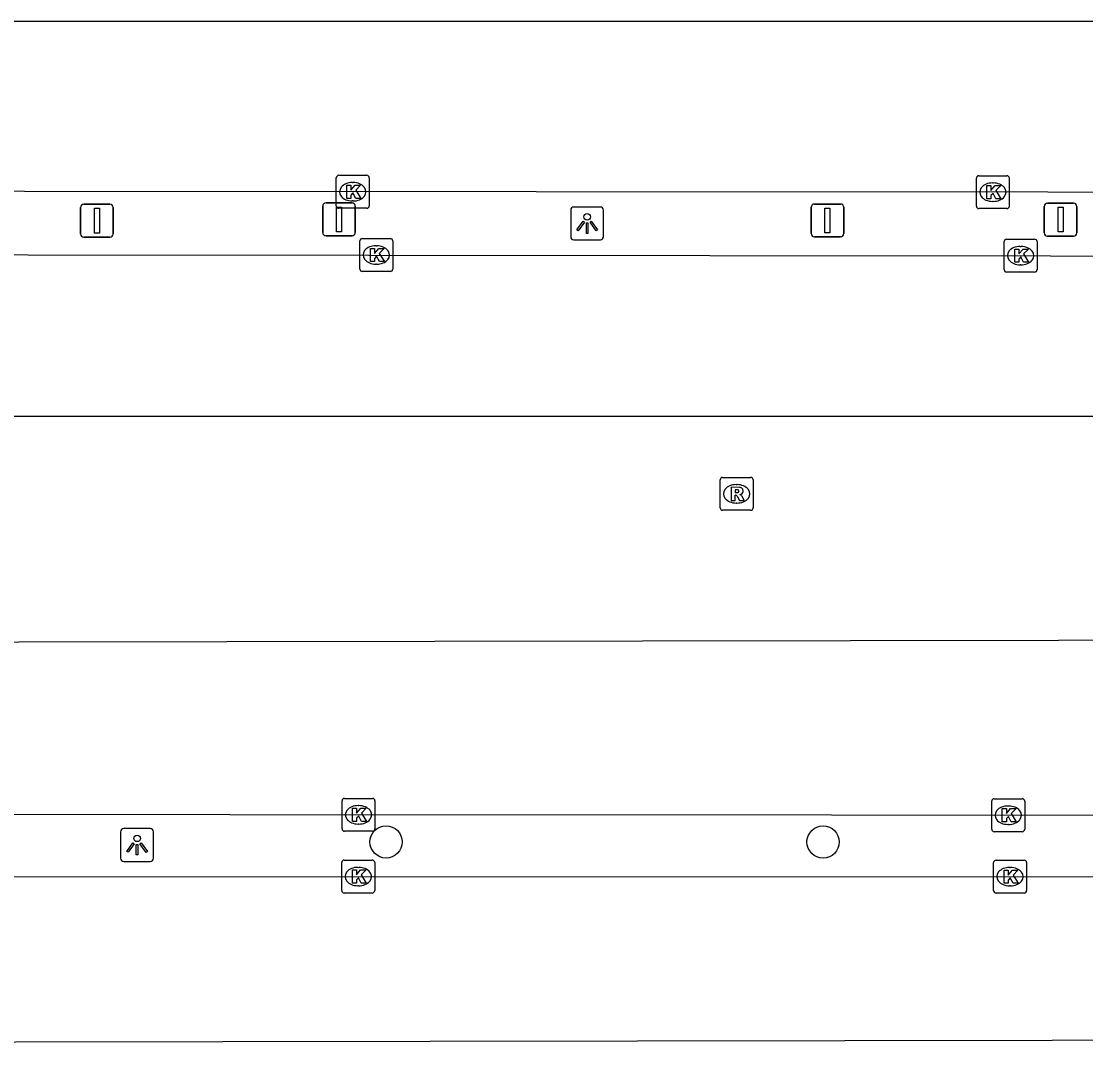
# Model space of a CAD drawing. Extents: x 160203 to 161526, y 379529 to 381797.
# Drawn here: x 161100.79 to 161133.13, y 380838.88 to 380869.95 of the extents above; entities that cross this region are included whole.
import ezdxf

# ---------------------------------------------------------------- set-up
doc = ezdxf.new("R2010")
doc.units = 0
for name, color, linetype in [('IMGEO_Boom', 7, 'Continuous'), ('IMGEO_Kolk', 7, 'Continuous'), ('IMGEO_Lichtpunt', 7, 'Continuous'), ('IMGEO_Parkeervlak_gesloten', 7, 'Continuous'), ('IMGEO_Rijbaan_lokaal_open', 7, 'Continuous'), ('IMGEO_Rioolput', 7, 'Continuous'), ('IMGEO_Vlaggenmast', 7, 'Continuous')]:
    doc.layers.add(name, color=color, linetype=linetype)

msp = doc.modelspace()

# ---------------------------------------------------------------- linework, layer by layer
at = {"layer": 'IMGEO_Boom'}
for centre in [(161111.869, 380845.012), (161125.149, 380845.01)]:
    msp.add_circle(centre, 0.489, dxfattribs=at)
at = {"layer": 'IMGEO_Kolk'}
for p, q in [((161110.432, 380865.27), (161111.284, 380865.27)), ((161129.882, 380865.258), (161130.734, 380865.258)), ((161110.357, 380864.344), (161110.357, 380865.196)), ((161110.845, 380865.05), (161110.87, 380865.05)), ((161111.358, 380865.196), (161111.358, 380864.344)), ((161129.807, 380864.332), (161129.807, 380865.184)), ((161130.295, 380865.038), (161130.32, 380865.038)), ((161130.808, 380865.184), (161130.808, 380864.332)), ((161111.284, 380864.27), (161110.432, 380864.27)), ((161110.868, 380864.49), (161110.843, 380864.49)), ((161130.734, 380864.258), (161129.882, 380864.258)), ((161130.318, 380864.478), (161130.293, 380864.478)), ((161111.148, 380863.349), (161112, 380863.349)), ((161130.725, 380863.33), (161131.577, 380863.33)), ((161111.073, 380862.423), (161111.073, 380863.275)), ((161111.561, 380863.129), (161111.586, 380863.129)), ((161112.074, 380863.275), (161112.074, 380862.423)), ((161130.65, 380862.404), (161130.65, 380863.256)), ((161131.138, 380863.11), (161131.163, 380863.11)), ((161131.651, 380863.256), (161131.651, 380862.404)), ((161112, 380862.349), (161111.148, 380862.349)), ((161111.584, 380862.569), (161111.559, 380862.569)), ((161131.577, 380862.33), (161130.725, 380862.33)), ((161131.161, 380862.55), (161131.136, 380862.55)), ((161110.532, 380845.409), (161110.532, 380846.261)), ((161110.607, 380846.335), (161111.459, 380846.335)), ((161111.533, 380846.261), (161111.533, 380845.409)), ((161130.274, 380845.398), (161130.274, 380846.25)), ((161130.349, 380846.324), (161131.201, 380846.324)), ((161131.275, 380846.25), (161131.275, 380845.398)), ((161111.02, 380846.115), (161111.045, 380846.115)), ((161130.762, 380846.104), (161130.787, 380846.104)), ((161111.043, 380845.555), (161111.018, 380845.555)), ((161130.785, 380845.544), (161130.76, 380845.544)), ((161111.459, 380845.335), (161110.607, 380845.335)), ((161131.201, 380845.324), (161130.349, 380845.324)), ((161110.524, 380843.534), (161110.524, 380844.386)), ((161110.599, 380844.46), (161111.451, 380844.46)), ((161111.012, 380844.24), (161111.037, 380844.24)), ((161111.525, 380844.386), (161111.525, 380843.534)), ((161130.33, 380843.532), (161130.33, 380844.384)), ((161130.405, 380844.458), (161131.257, 380844.458)), ((161130.818, 380844.238), (161130.843, 380844.238)), ((161131.331, 380844.384), (161131.331, 380843.532)), ((161111.035, 380843.68), (161111.01, 380843.68)), ((161130.841, 380843.678), (161130.816, 380843.678)), ((161111.451, 380843.46), (161110.599, 380843.46)), ((161131.257, 380843.458), (161130.405, 380843.458))]:
    msp.add_line(p, q, dxfattribs=at)
for points in [[(161110.432, 380865.27), (161111.284, 380865.27)], [(161129.882, 380865.258), (161130.734, 380865.258)], [(161110.357, 380864.344), (161110.357, 380865.196)], [(161110.678, 380864.97), (161110.801, 380864.97), (161110.801, 380864.819), (161110.931, 380864.97), (161111.095, 380864.97), (161110.949, 380864.819), (161111.102, 380864.57), (161110.95, 380864.57), (161110.865, 380864.734), (161110.801, 380864.667), (161110.801, 380864.57), (161110.678, 380864.57), (161110.678, 380864.97)], [(161111.358, 380865.196), (161111.358, 380864.344)], [(161129.807, 380864.332), (161129.807, 380865.184)], [(161130.128, 380864.958), (161130.251, 380864.958), (161130.251, 380864.807), (161130.381, 380864.958), (161130.545, 380864.958), (161130.399, 380864.807), (161130.552, 380864.558), (161130.4, 380864.558), (161130.315, 380864.722), (161130.251, 380864.655), (161130.251, 380864.558), (161130.128, 380864.558), (161130.128, 380864.958)], [(161130.808, 380865.184), (161130.808, 380864.332)], [(161111.284, 380864.27), (161110.432, 380864.27)], [(161130.734, 380864.258), (161129.882, 380864.258)], [(161111.148, 380863.349), (161112, 380863.349)], [(161130.725, 380863.33), (161131.577, 380863.33)], [(161111.073, 380862.423), (161111.073, 380863.275)], [(161111.394, 380863.049), (161111.517, 380863.049), (161111.517, 380862.898), (161111.647, 380863.049), (161111.811, 380863.049), (161111.665, 380862.898), (161111.818, 380862.649), (161111.666, 380862.649), (161111.581, 380862.813), (161111.517, 380862.746), (161111.517, 380862.649), (161111.394, 380862.649), (161111.394, 380863.049)], [(161112.074, 380863.275), (161112.074, 380862.423)], [(161130.65, 380862.404), (161130.65, 380863.256)], [(161130.971, 380863.03), (161131.094, 380863.03), (161131.094, 380862.879), (161131.224, 380863.03), (161131.388, 380863.03), (161131.242, 380862.879), (161131.395, 380862.63), (161131.243, 380862.63), (161131.158, 380862.794), (161131.094, 380862.727), (161131.094, 380862.63), (161130.971, 380862.63), (161130.971, 380863.03)], [(161131.651, 380863.256), (161131.651, 380862.404)], [(161112, 380862.349), (161111.148, 380862.349)], [(161131.577, 380862.33), (161130.725, 380862.33)], [(161110.532, 380845.409), (161110.532, 380846.261)], [(161110.607, 380846.335), (161111.459, 380846.335)], [(161111.533, 380846.261), (161111.533, 380845.409)], [(161130.274, 380845.398), (161130.274, 380846.25)], [(161130.349, 380846.324), (161131.201, 380846.324)], [(161131.275, 380846.25), (161131.275, 380845.398)], [(161110.853, 380846.035), (161110.976, 380846.035), (161110.976, 380845.884), (161111.106, 380846.035), (161111.27, 380846.035), (161111.124, 380845.884), (161111.277, 380845.635), (161111.125, 380845.635), (161111.04, 380845.799), (161110.976, 380845.732), (161110.976, 380845.635), (161110.853, 380845.635), (161110.853, 380846.035)], [(161130.595, 380846.024), (161130.718, 380846.024), (161130.718, 380845.873), (161130.848, 380846.024), (161131.012, 380846.024), (161130.866, 380845.873), (161131.019, 380845.624), (161130.867, 380845.624), (161130.782, 380845.788), (161130.718, 380845.721), (161130.718, 380845.624), (161130.595, 380845.624), (161130.595, 380846.024)], [(161111.459, 380845.335), (161110.607, 380845.335)], [(161131.201, 380845.324), (161130.349, 380845.324)], [(161110.524, 380843.534), (161110.524, 380844.386)], [(161110.599, 380844.46), (161111.451, 380844.46)], [(161111.525, 380844.386), (161111.525, 380843.534)], [(161130.33, 380843.532), (161130.33, 380844.384)], [(161130.405, 380844.458), (161131.257, 380844.458)], [(161131.331, 380844.384), (161131.331, 380843.532)], [(161110.845, 380844.16), (161110.968, 380844.16), (161110.968, 380844.009), (161111.098, 380844.16), (161111.262, 380844.16), (161111.116, 380844.009), (161111.269, 380843.76), (161111.117, 380843.76), (161111.032, 380843.924), (161110.968, 380843.857), (161110.968, 380843.76), (161110.845, 380843.76), (161110.845, 380844.16)], [(161130.651, 380844.158), (161130.774, 380844.158), (161130.774, 380844.007), (161130.904, 380844.158), (161131.068, 380844.158), (161130.922, 380844.007), (161131.075, 380843.758), (161130.923, 380843.758), (161130.838, 380843.922), (161130.774, 380843.855), (161130.774, 380843.758), (161130.651, 380843.758), (161130.651, 380844.158)], [(161111.451, 380843.46), (161110.599, 380843.46)], [(161131.257, 380843.458), (161130.405, 380843.458)]]:
    msp.add_lwpolyline(points, dxfattribs=at)
for centre, start, end in [((161110.434, 380865.194), 91.552, 178.448), ((161110.434, 380865.194), 91.552, 178.448), ((161111.282, 380865.194), 1.552, 88.448), ((161111.282, 380865.194), 1.552, 88.448), ((161129.884, 380865.182), 91.552, 178.448), ((161129.884, 380865.182), 91.552, 178.448), ((161130.732, 380865.182), 1.552, 88.448), ((161130.732, 380865.182), 1.552, 88.448), ((161110.434, 380864.346), 181.552, 268.448), ((161110.434, 380864.346), 181.552, 268.448), ((161111.282, 380864.346), 271.552, 358.448), ((161111.282, 380864.346), 271.552, 358.448), ((161129.884, 380864.334), 181.552, 268.448), ((161129.884, 380864.334), 181.552, 268.448), ((161130.732, 380864.334), 271.552, 358.448), ((161130.732, 380864.334), 271.552, 358.448), ((161111.15, 380863.273), 91.552, 178.448), ((161111.15, 380863.273), 91.552, 178.448), ((161111.998, 380863.273), 1.552, 88.448), ((161111.998, 380863.273), 1.552, 88.448), ((161130.727, 380863.254), 91.552, 178.448), ((161130.727, 380863.254), 91.552, 178.448), ((161131.575, 380863.254), 1.552, 88.448), ((161131.575, 380863.254), 1.552, 88.448), ((161111.15, 380862.425), 181.552, 268.448), ((161111.15, 380862.425), 181.552, 268.448), ((161111.998, 380862.425), 271.552, 358.448), ((161111.998, 380862.425), 271.552, 358.448), ((161130.727, 380862.406), 181.552, 268.448), ((161130.727, 380862.406), 181.552, 268.448), ((161131.575, 380862.406), 271.552, 358.448), ((161131.575, 380862.406), 271.552, 358.448), ((161110.609, 380846.259), 91.552, 178.448), ((161110.609, 380846.259), 91.552, 178.448), ((161111.457, 380846.259), 1.552, 88.448), ((161111.457, 380846.259), 1.552, 88.448), ((161130.351, 380846.248), 91.552, 178.448), ((161130.351, 380846.248), 91.552, 178.448), ((161131.199, 380846.248), 1.552, 88.448), ((161131.199, 380846.248), 1.552, 88.448), ((161110.609, 380845.411), 181.552, 268.448), ((161110.609, 380845.411), 181.552, 268.448), ((161111.457, 380845.411), 271.552, 358.448), ((161111.457, 380845.411), 271.552, 358.448), ((161130.351, 380845.4), 181.552, 268.448), ((161130.351, 380845.4), 181.552, 268.448), ((161131.199, 380845.4), 271.552, 358.448), ((161131.199, 380845.4), 271.552, 358.448), ((161110.601, 380844.384), 91.552, 178.448), ((161110.601, 380844.384), 91.552, 178.448), ((161111.449, 380844.384), 1.552, 88.448), ((161111.449, 380844.384), 1.552, 88.448), ((161130.407, 380844.382), 91.552, 178.448), ((161130.407, 380844.382), 91.552, 178.448), ((161131.255, 380844.382), 1.552, 88.448), ((161131.255, 380844.382), 1.552, 88.448), ((161110.601, 380843.536), 181.552, 268.448), ((161110.601, 380843.536), 181.552, 268.448), ((161111.449, 380843.536), 271.552, 358.448), ((161111.449, 380843.536), 271.552, 358.448), ((161130.407, 380843.534), 181.552, 268.448), ((161130.407, 380843.534), 181.552, 268.448), ((161131.255, 380843.534), 271.552, 358.448), ((161131.255, 380843.534), 271.552, 358.448)]:
    msp.add_arc(centre, 0.0765, start, end, dxfattribs=at)
for centre, major_axis, ratio, start_param, end_param in [((161110.844, 380864.77), (-0.387, 0.002), 0.722429, 4.712389, 7.853982), ((161110.869, 380864.77), (-0.39, 0.002), 0.717154, 1.570796, 4.712389), ((161130.294, 380864.758), (-0.387, 0.002), 0.722429, 4.712389, 7.853982), ((161130.319, 380864.758), (-0.39, 0.002), 0.717154, 1.570796, 4.712389), ((161111.56, 380862.849), (-0.387, 0.002), 0.722429, 4.712389, 7.853982), ((161111.585, 380862.849), (-0.39, 0.002), 0.717154, 1.570796, 4.712389), ((161131.137, 380862.83), (-0.387, 0.002), 0.722429, 4.712389, 7.853982), ((161131.162, 380862.83), (-0.39, 0.002), 0.717154, 1.570796, 4.712389), ((161111.019, 380845.835), (-0.387, 0.002), 0.722429, 4.712389, 7.853982), ((161111.044, 380845.835), (-0.39, 0.002), 0.717154, 1.570796, 4.712389), ((161130.761, 380845.824), (-0.387, 0.002), 0.722429, 4.712389, 7.853982), ((161130.786, 380845.824), (-0.39, 0.002), 0.717154, 1.570796, 4.712389), ((161111.011, 380843.96), (-0.387, 0.002), 0.722429, 4.712389, 7.853982), ((161111.036, 380843.96), (-0.39, 0.002), 0.717154, 1.570796, 4.712389), ((161130.817, 380843.958), (-0.387, 0.002), 0.722429, 4.712389, 7.853982), ((161130.842, 380843.958), (-0.39, 0.002), 0.717154, 1.570796, 4.712389)]:
    msp.add_ellipse(centre, major_axis=major_axis, ratio=ratio, start_param=start_param, end_param=end_param, dxfattribs=at)
at = {"layer": 'IMGEO_Lichtpunt'}
for p, q in [((161118.384, 380864.306), (161117.576, 380864.306)), ((161118.384, 380864.306), (161117.576, 380864.306)), ((161117.482, 380864.211), (161117.482, 380863.404)), ((161117.482, 380864.211), (161117.482, 380863.404)), ((161118.478, 380863.404), (161118.478, 380864.211)), ((161118.478, 380863.404), (161118.478, 380864.211)), ((161117.576, 380863.31), (161118.384, 380863.31)), ((161117.576, 380863.31), (161118.384, 380863.31)), ((161103.805, 380845.322), (161103.805, 380844.515)), ((161103.805, 380845.322), (161103.805, 380844.515)), ((161104.707, 380845.417), (161103.899, 380845.417)), ((161104.707, 380845.417), (161103.899, 380845.417)), ((161104.801, 380844.515), (161104.801, 380845.322)), ((161104.801, 380844.515), (161104.801, 380845.322)), ((161103.899, 380844.421), (161104.707, 380844.421)), ((161103.899, 380844.421), (161104.707, 380844.421))]:
    msp.add_line(p, q, dxfattribs=at)
for points in [[(161117.856, 380863.875), (161117.895, 380863.847), (161117.707, 380863.585), (161117.669, 380863.612), (161117.856, 380863.875)], [(161117.958, 380863.827), (161118.005, 380863.827), (161118.005, 380863.505), (161117.958, 380863.505), (161117.958, 380863.827)], [(161118.068, 380863.847), (161118.106, 380863.874), (161118.293, 380863.612), (161118.254, 380863.584), (161118.068, 380863.847)], [(161104.179, 380844.986), (161104.218, 380844.958), (161104.03, 380844.696), (161103.992, 380844.723), (161104.179, 380844.986)], [(161104.281, 380844.938), (161104.328, 380844.938), (161104.328, 380844.616), (161104.281, 380844.616), (161104.281, 380844.938)], [(161104.391, 380844.958), (161104.429, 380844.985), (161104.616, 380844.723), (161104.577, 380844.695), (161104.391, 380844.958)]]:
    msp.add_lwpolyline(points, dxfattribs=at)
for centre in [(161117.981, 380864.009), (161104.304, 380845.12)]:
    msp.add_circle(centre, 0.0994, dxfattribs=at)
for centre, start, end in [((161117.576, 380864.211), 90, 180), ((161117.576, 380864.211), 90, 180), ((161118.384, 380864.211), 0, 90), ((161118.384, 380864.211), 0, 90), ((161117.576, 380863.404), 180, 270), ((161117.576, 380863.404), 180, 270), ((161118.384, 380863.404), 270, 0), ((161118.384, 380863.404), 270, 360), ((161103.899, 380845.322), 90, 180), ((161103.899, 380845.322), 90, 180), ((161104.707, 380845.322), 0, 90), ((161104.707, 380845.322), 0, 90), ((161103.899, 380844.515), 180, 270), ((161103.899, 380844.515), 180, 270), ((161104.707, 380844.515), 270, 0), ((161104.707, 380844.515), 270, 360)]:
    msp.add_arc(centre, 0.0946, start, end, dxfattribs=at)
at = {"layer": 'IMGEO_Parkeervlak_gesloten'}
for points in [[(161163.067, 380864.74), (161069.788, 380864.795), (161069.369, 380864.741)], [(161069.919, 380862.889), (161163.122, 380862.797)], [(161161.992, 380845.809), (161070.528, 380845.857)], [(161070.545, 380843.963), (161162.608, 380843.953)]]:
    msp.add_lwpolyline(points, dxfattribs=at)
at = {"layer": 'IMGEO_Rijbaan_lokaal_open'}
for points in [[(161069.369, 380864.741), (161068.443, 380864.741), (161068.443, 380869.951), (161164.402, 380869.951), (161164.402, 380857.943), (161069.108, 380857.943), (161069.108, 380863.066)], [(161069.112, 380838.88), (161069.112, 380851.038), (161163.891, 380851.192), (161163.595, 380839.024), (161069.112, 380838.88)]]:
    msp.add_lwpolyline(points, dxfattribs=at)
at = {"layer": 'IMGEO_Rioolput'}
for p, q in [((161122.021, 380855.164), (161122.021, 380856.016)), ((161122.096, 380856.09), (161122.948, 380856.09)), ((161122.509, 380855.87), (161122.534, 380855.87)), ((161123.022, 380856.016), (161123.022, 380855.164)), ((161122.532, 380855.31), (161122.507, 380855.31)), ((161122.948, 380855.09), (161122.096, 380855.09))]:
    msp.add_line(p, q, dxfattribs=at)
for points in [[(161122.021, 380855.164), (161122.021, 380856.016)], [(161122.096, 380856.09), (161122.948, 380856.09)], [(161123.022, 380856.016), (161123.022, 380855.164)], [(161122.61, 380855.788), (161122.358, 380855.79), (161122.358, 380855.39)], [(161122.358, 380855.39), (161122.482, 380855.39), (161122.482, 380855.552), (161122.493, 380855.552)], [(161122.536, 380855.709), (161122.482, 380855.709), (161122.482, 380855.628)], [(161122.482, 380855.628), (161122.534, 380855.628)], [(161122.54, 380855.523), (161122.611, 380855.39), (161122.751, 380855.39), (161122.686, 380855.516)], [(161122.948, 380855.09), (161122.096, 380855.09)]]:
    msp.add_lwpolyline(points, dxfattribs=at)
for centre, radius, start, end in [((161122.098, 380856.014), 0.0765, 91.552, 178.448), ((161122.098, 380856.014), 0.0765, 91.552, 178.448), ((161122.946, 380856.014), 0.0765, 1.552, 88.448), ((161122.946, 380856.014), 0.0765, 1.552, 88.448), ((161122.492, 380855.499), 0.0533, 26.0293, 88.6989), ((161122.518, 380855.817), 0.19, 274.7715, 282.9687), ((161122.542, 380855.613), 0.0964, 77.0061, 93.1865), ((161122.556, 380855.67), 0.0378, 276.6634, 79.6772), ((161122.609, 380855.678), 0.109, 350.3612, 89.416), ((161122.607, 380855.678), 0.112, 277.5842, 350.9817), ((161122.591, 380855.463), 0.108, 29.5134, 73.7905), ((161122.098, 380855.166), 0.0765, 181.552, 268.448), ((161122.098, 380855.166), 0.0765, 181.552, 268.448), ((161122.946, 380855.166), 0.0765, 271.552, 358.448), ((161122.946, 380855.166), 0.0765, 271.552, 358.448)]:
    msp.add_arc(centre, radius, start, end, dxfattribs=at)
for centre, major_axis, ratio, start_param, end_param in [((161122.508, 380855.59), (-0.387, 0.002), 0.722429, 4.712389, 7.853982), ((161122.533, 380855.59), (-0.39, 0.002), 0.717154, 1.570796, 4.712389)]:
    msp.add_ellipse(centre, major_axis=major_axis, ratio=ratio, start_param=start_param, end_param=end_param, dxfattribs=at)
at = {"layer": 'IMGEO_Vlaggenmast'}
for p, q in [((161102.588, 380863.492), (161102.588, 380864.292)), ((161102.588, 380864.292), (161102.588, 380863.492)), ((161102.688, 380864.392), (161103.478, 380864.392)), ((161103.478, 380864.392), (161102.688, 380864.392)), ((161103.578, 380864.292), (161103.578, 380863.492)), ((161103.578, 380863.492), (161103.578, 380864.292)), ((161109.945, 380863.532), (161109.945, 380864.332)), ((161109.945, 380864.332), (161109.945, 380863.532)), ((161110.045, 380864.432), (161110.835, 380864.432)), ((161110.835, 380864.432), (161110.045, 380864.432)), ((161110.935, 380864.332), (161110.935, 380863.532)), ((161110.935, 380863.532), (161110.935, 380864.332)), ((161124.787, 380863.498), (161124.787, 380864.298)), ((161124.787, 380864.298), (161124.787, 380863.498)), ((161124.887, 380864.398), (161125.677, 380864.398)), ((161125.677, 380864.398), (161124.887, 380864.398)), ((161125.777, 380864.298), (161125.777, 380863.498)), ((161125.777, 380863.498), (161125.777, 380864.298)), ((161131.871, 380863.524), (161131.871, 380864.324)), ((161131.871, 380864.324), (161131.871, 380863.524)), ((161131.971, 380864.424), (161132.761, 380864.424)), ((161132.761, 380864.424), (161131.971, 380864.424)), ((161132.861, 380864.324), (161132.861, 380863.524)), ((161132.861, 380863.524), (161132.861, 380864.324)), ((161103.478, 380863.392), (161102.688, 380863.392)), ((161102.688, 380863.392), (161103.478, 380863.392)), ((161110.835, 380863.432), (161110.045, 380863.432)), ((161110.045, 380863.432), (161110.835, 380863.432)), ((161125.677, 380863.398), (161124.887, 380863.398)), ((161124.887, 380863.398), (161125.677, 380863.398)), ((161132.761, 380863.424), (161131.971, 380863.424)), ((161131.971, 380863.424), (161132.761, 380863.424))]:
    msp.add_line(p, q, dxfattribs=at)
for points in [[(161103.008, 380864.267), (161103.158, 380864.267), (161103.158, 380863.517), (161103.008, 380863.517), (161103.008, 380864.267)], [(161110.365, 380864.307), (161110.515, 380864.307), (161110.515, 380863.557), (161110.365, 380863.557), (161110.365, 380864.307)], [(161125.207, 380864.273), (161125.357, 380864.273), (161125.357, 380863.523), (161125.207, 380863.523), (161125.207, 380864.273)], [(161132.291, 380864.299), (161132.441, 380864.299), (161132.441, 380863.549), (161132.291, 380863.549), (161132.291, 380864.299)]]:
    msp.add_lwpolyline(points, dxfattribs=at)
for centre, start, end in [((161102.688, 380864.292), 90, 180), ((161102.688, 380864.292), 90, 180), ((161103.478, 380864.292), 0, 90), ((161103.478, 380864.292), 360, 90), ((161110.045, 380864.332), 90, 180), ((161110.045, 380864.332), 90, 180), ((161110.835, 380864.332), 0, 90), ((161110.835, 380864.332), 360, 90), ((161124.887, 380864.298), 90, 180), ((161124.887, 380864.298), 90, 180), ((161125.677, 380864.298), 0, 90), ((161125.677, 380864.298), 360, 90), ((161131.971, 380864.324), 90, 180), ((161131.971, 380864.324), 90, 180), ((161132.761, 380864.324), 0, 90), ((161132.761, 380864.324), 360, 90), ((161102.688, 380863.492), 180, 270), ((161102.688, 380863.492), 180, 270), ((161103.478, 380863.492), 270, 0), ((161103.478, 380863.492), 270, 0), ((161110.045, 380863.532), 180, 270), ((161110.045, 380863.532), 180, 270), ((161110.835, 380863.532), 270, 0), ((161110.835, 380863.532), 270, 0), ((161124.887, 380863.498), 180, 270), ((161124.887, 380863.498), 180, 270), ((161125.677, 380863.498), 270, 0), ((161125.677, 380863.498), 270, 0), ((161131.971, 380863.524), 180, 270), ((161131.971, 380863.524), 180, 270), ((161132.761, 380863.524), 270, 0), ((161132.761, 380863.524), 270, 0)]:
    msp.add_arc(centre, 0.1, start, end, dxfattribs=at)

doc.saveas('drawing.dxf')
